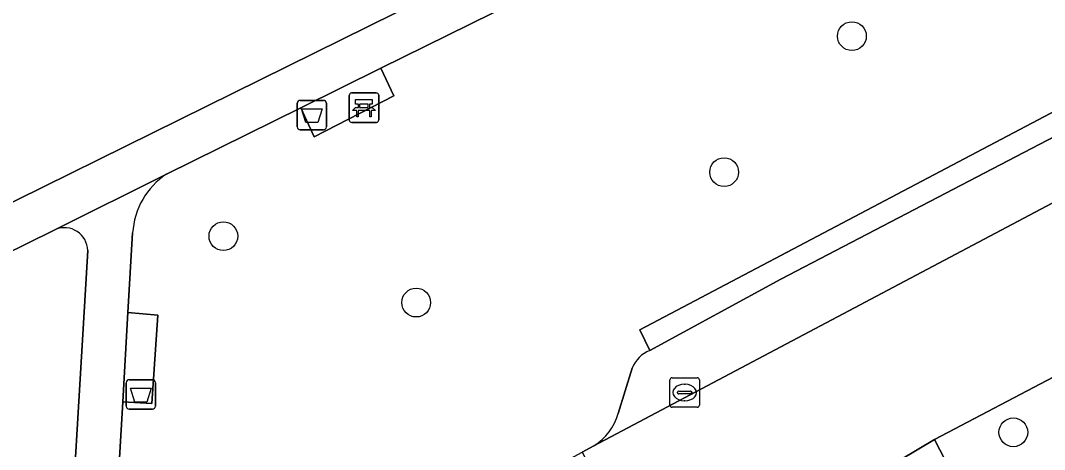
# Model space of a CAD drawing. Extents: x 157793 to 159380, y 380877 to 382313.
# Drawn here: x 158351.45 to 158386.26, y 381675.94 to 381690.52 of the extents above; entities that cross this region are included whole.
import ezdxf

# ---------------------------------------------------------------- set-up
doc = ezdxf.new("R2010")
doc.units = 0
for name, color, linetype in [('IMGEO_Afvalbak', 7, 'Continuous'), ('IMGEO_Bank', 7, 'Continuous'), ('IMGEO_Boom', 7, 'Continuous'), ('IMGEO_Groenvoorziening', 7, 'Continuous'), ('IMGEO_Kolk', 7, 'Continuous'), ('IMGEO_Parkeervlak_open', 7, 'Continuous'), ('IMGEO_Rijbaan_lokaal_open', 7, 'Continuous'), ('IMGEO_Voetpad_halfverhard', 7, 'Continuous'), ('IMGEO_Voetpad_open', 7, 'Continuous')]:
    doc.layers.add(name, color=color, linetype=linetype)

msp = doc.modelspace()

# ---------------------------------------------------------------- linework, layer by layer
at = {"layer": 'IMGEO_Afvalbak'}
for p, q in [((158360.96, 381687.804), (158361.75, 381687.804)), ((158361.75, 381687.804), (158360.96, 381687.804)), ((158360.86, 381686.904), (158360.86, 381687.704)), ((158360.86, 381687.704), (158360.86, 381686.904)), ((158361.85, 381687.704), (158361.85, 381686.904)), ((158361.85, 381686.904), (158361.85, 381687.704)), ((158361.75, 381686.804), (158360.96, 381686.804)), ((158360.96, 381686.804), (158361.75, 381686.804)), ((158355.045, 381677.414), (158355.045, 381678.214)), ((158355.045, 381678.214), (158355.045, 381677.414)), ((158355.145, 381678.314), (158355.935, 381678.314)), ((158355.935, 381678.314), (158355.145, 381678.314)), ((158356.035, 381678.214), (158356.035, 381677.414)), ((158356.035, 381677.414), (158356.035, 381678.214)), ((158355.935, 381677.314), (158355.145, 381677.314)), ((158355.145, 381677.314), (158355.935, 381677.314))]:
    msp.add_line(p, q, dxfattribs=at)
for points in [[(158361.003, 381687.518), (158361.707, 381687.518), (158361.558, 381687.048), (158361.152, 381687.048), (158361.003, 381687.518)], [(158355.188, 381678.028), (158355.892, 381678.028), (158355.743, 381677.558), (158355.337, 381677.558), (158355.188, 381678.028)]]:
    msp.add_lwpolyline(points, dxfattribs=at)
for centre, start, end in [((158360.96, 381687.704), 90, 180), ((158360.96, 381687.704), 90, 180), ((158361.75, 381687.704), 0, 90), ((158361.75, 381687.704), 360, 90), ((158360.96, 381686.904), 180, 270), ((158360.96, 381686.904), 180, 270), ((158361.75, 381686.904), 270, 0), ((158361.75, 381686.904), 270, 0), ((158355.145, 381678.214), 90, 180), ((158355.145, 381678.214), 90, 180), ((158355.935, 381678.214), 0, 90), ((158355.935, 381678.214), 360, 90), ((158355.145, 381677.414), 180, 270), ((158355.145, 381677.414), 180, 270), ((158355.935, 381677.414), 270, 0), ((158355.935, 381677.414), 270, 0)]:
    msp.add_arc(centre, 0.1, start, end, dxfattribs=at)
at = {"layer": 'IMGEO_Bank'}
for p, q in [((158362.628, 381687.131), (158362.628, 381687.972)), ((158362.628, 381687.972), (158362.628, 381687.131)), ((158362.703, 381688.056), (158363.544, 381688.056)), ((158363.544, 381688.056), (158362.703, 381688.056)), ((158363.628, 381687.981), (158363.628, 381687.14)), ((158363.628, 381687.14), (158363.628, 381687.981)), ((158363.325, 381687.454), (158362.932, 381687.454)), ((158362.937, 381687.562), (158362.937, 381687.668)), ((158362.981, 381687.668), (158362.981, 381687.562)), ((158363.269, 381687.674), (158362.987, 381687.674)), ((158362.987, 381687.556), (158363.269, 381687.556)), ((158363.275, 381687.562), (158363.275, 381687.668)), ((158363.319, 381687.668), (158363.319, 381687.562)), ((158363.553, 381687.056), (158362.712, 381687.056)), ((158362.712, 381687.056), (158363.553, 381687.056))]:
    msp.add_line(p, q, dxfattribs=at)
for points in [[(158362.931, 381687.674), (158362.845, 381687.674), (158362.845, 381687.835), (158363.408, 381687.835), (158363.408, 381687.674), (158363.325, 381687.674)], [(158362.875, 381687.454), (158362.733, 381687.454), (158362.845, 381687.556), (158362.931, 381687.556)], [(158362.925, 381687.447), (158362.925, 381687.24), (158362.882, 381687.24), (158362.882, 381687.447)], [(158363.325, 381687.556), (158363.408, 381687.556), (158363.52, 381687.454), (158363.381, 381687.454)], [(158363.375, 381687.447), (158363.375, 381687.24), (158363.331, 381687.24), (158363.331, 381687.447)]]:
    msp.add_lwpolyline(points, dxfattribs=at)
for centre, radius, start, end in [((158362.706, 381687.978), 0.0779, 92.4484, 184.2845), ((158362.706, 381687.978), 0.0779, 92.4484, 184.2845), ((158363.55, 381687.978), 0.0779, 2.4484, 94.2845), ((158363.55, 381687.978), 0.0779, 2.4484, 94.2845), ((158362.875, 381687.447), 0.00671, 2.8957, 87.1043), ((158362.932, 381687.447), 0.00671, 92.8957, 177.1043), ((158362.93, 381687.667), 0.00671, 2.8957, 87.1043), ((158362.93, 381687.563), 0.00671, 272.8957, 357.1043), ((158362.987, 381687.667), 0.00671, 92.8957, 177.1043), ((158362.987, 381687.563), 0.00671, 182.8957, 267.1043), ((158363.269, 381687.667), 0.00671, 2.8957, 87.1043), ((158363.269, 381687.563), 0.00671, 272.8957, 357.1043), ((158363.326, 381687.667), 0.00671, 92.8957, 177.1043), ((158363.326, 381687.563), 0.00671, 182.8957, 267.1043), ((158363.324, 381687.447), 0.00671, 2.8957, 87.1043), ((158363.381, 381687.447), 0.00671, 92.8957, 177.1043), ((158362.706, 381687.134), 0.0779, 182.4484, 274.2845), ((158362.706, 381687.134), 0.0779, 182.4484, 274.2845), ((158363.55, 381687.134), 0.0779, 272.4484, 4.2845), ((158363.55, 381687.134), 0.0779, 272.4484, 4.2845)]:
    msp.add_arc(centre, radius, start, end, dxfattribs=at)
at = {"layer": 'IMGEO_Boom'}
for centre in [(158379.716, 381689.986), (158375.373, 381685.367), (158358.349, 381683.189), (158364.904, 381680.935), (158385.203, 381676.53)]:
    msp.add_circle(centre, 0.489, dxfattribs=at)
at = {"layer": 'IMGEO_Groenvoorziening'}
for points in [[(158297.06, 381657.651), (158365.131, 381691.241), (158365.598, 381697.299), (158379.059, 381703.822), (158387.694, 381698.129), (158441.462, 381724.936)], [(158372.792, 381693.378), (158363.696, 381688.892), (158364.146, 381687.958), (158361.434, 381686.565), (158360.983, 381687.554), (158356.418, 381685.302)], [(158372.841, 381679.31), (158372.507, 381680.01), (158388.137, 381688.238)], [(158352.643, 381683.417), (158352.551, 381683.371), (158297.246, 381656.121), (158299.288, 381650.375), (158300.532, 381648.126), (158305.531, 381650.473), (158311.632, 381653.136), (158317.804, 381655.63), (158323.654, 381658.005), (158329.543, 381660.281), (158335.469, 381662.459), (158341.262, 381664.452)], [(158355.263, 381683.303), (158355.105, 381680.596), (158356.122, 381680.508), (158355.915, 381677.512), (158354.927, 381677.567), (158354.412, 381668.762), (158363.6, 381671.643)], [(158341.262, 381664.452), (158347.072, 381666.395), (158352.877, 381668.28), (158353.736, 381682.708)], [(158371.773, 381677.17), (158372.249, 381678.711)], [(158367.256, 381674.076), (158370.545, 381675.849), (158370.947, 381676.065)]]:
    msp.add_lwpolyline(points, dxfattribs=at)
for centre, radius, start, end in [((158357.835, 381683.15), 2.576, 123.3633, 176.599), ((158352.948, 381682.69), 0.788, 1.2912, 112.768), ((158373.224, 381678.339), 1.043, 111.5354, 159.1381), ((158369.899, 381677.709), 1.95, 302.5022, 343.9408)]:
    msp.add_arc(centre, radius, start, end, dxfattribs=at)
at = {"layer": 'IMGEO_Kolk'}
for p, q in [((158373.605, 381678.381), (158374.457, 381678.381)), ((158373.53, 381677.455), (158373.53, 381678.307)), ((158374.018, 381678.161), (158374.043, 381678.161)), ((158374.531, 381678.307), (158374.531, 381677.455)), ((158373.789, 381677.875), (158373.789, 381677.887)), ((158374.227, 381677.838), (158373.829, 381677.838)), ((158373.832, 381677.924), (158374.23, 381677.924)), ((158374.273, 381677.887), (158374.273, 381677.875)), ((158374.457, 381677.381), (158373.605, 381677.381)), ((158374.041, 381677.601), (158374.016, 381677.601))]:
    msp.add_line(p, q, dxfattribs=at)
for points in [[(158373.605, 381678.381), (158374.457, 381678.381)], [(158373.53, 381677.455), (158373.53, 381678.307)], [(158374.531, 381678.307), (158374.531, 381677.455)], [(158374.457, 381677.381), (158373.605, 381677.381)]]:
    msp.add_lwpolyline(points, dxfattribs=at)
for centre, radius, start, end in [((158373.607, 381678.305), 0.0765, 91.552, 178.448), ((158373.607, 381678.305), 0.0765, 91.552, 178.448), ((158374.455, 381678.305), 0.0765, 1.552, 88.448), ((158374.455, 381678.305), 0.0765, 1.552, 88.448), ((158373.829, 381677.884), 0.0403, 85.8775, 175.7526), ((158373.826, 381677.874), 0.0366, 178.938, 274.7102), ((158374.23, 381677.881), 0.043, 264.8664, 352.4533), ((158374.234, 381677.886), 0.0386, 1.7309, 96.639), ((158373.607, 381677.457), 0.0765, 181.552, 268.448), ((158373.607, 381677.457), 0.0765, 181.552, 268.448), ((158374.455, 381677.457), 0.0765, 271.552, 358.448), ((158374.455, 381677.457), 0.0765, 271.552, 358.448)]:
    msp.add_arc(centre, radius, start, end, dxfattribs=at)
for centre, major_axis, ratio, start_param, end_param in [((158374.017, 381677.881), (-0.387, 0.002), 0.722429, 4.712389, 7.853982), ((158374.042, 381677.881), (-0.39, 0.002), 0.717154, 1.570796, 4.712389)]:
    msp.add_ellipse(centre, major_axis=major_axis, ratio=ratio, start_param=start_param, end_param=end_param, dxfattribs=at)
at = {"layer": 'IMGEO_Parkeervlak_open'}
for points in [[(158370.947, 381676.065), (158389.221, 381685.735), (158404.358, 381693.376), (158403.547, 381693.478), (158402.001, 381694.022)], [(158388.492, 381687.566), (158377.294, 381681.733), (158372.841, 381679.31)], [(158372.249, 381678.711), (158371.773, 381677.17)]]:
    msp.add_lwpolyline(points, dxfattribs=at)
for centre, radius, start, end in [((158373.224, 381678.339), 1.043, 111.5354, 159.1381), ((158369.899, 381677.709), 1.95, 302.5022, 343.9408)]:
    msp.add_arc(centre, radius, start, end, dxfattribs=at)
at = {"layer": 'IMGEO_Rijbaan_lokaal_open'}
msp.add_lwpolyline([(158398.071, 381684.356), (158404.732, 381687.587), (158406.73, 381688.647), (158407.06, 381688.797), (158404.82, 381693.617), (158404.589, 381693.496), (158404.358, 381693.376), (158389.221, 381685.735), (158370.947, 381676.065), (158370.545, 381675.849), (158372.966, 381671.23), (158373.352, 381671.432), (158374.356, 381671.958), (158374.693, 381672.05), (158375.374, 381672.497), (158375.465, 381672.545), (158376.104, 381672.785), (158380.754, 381675.237), (158382.529, 381676.283), (158386.792, 381678.529), (158394.043, 381682.316)], close=True, dxfattribs=at)
at = {"layer": 'IMGEO_Voetpad_halfverhard'}
for points in [[(158372.532, 381694.893), (158365.131, 381691.241), (158297.06, 381657.651), (158296.309, 381657.28), (158293.579, 381655.933), (158287.207, 381652.789)], [(158288.097, 381651.613), (158297.246, 381656.121), (158352.551, 381683.371), (158352.643, 381683.417), (158356.418, 381685.302), (158360.983, 381687.554), (158363.696, 381688.892), (158372.792, 381693.378)], [(158356.418, 381685.302), (158352.643, 381683.417)], [(158354.927, 381677.567), (158355.105, 381680.596), (158355.263, 381683.303)], [(158353.736, 381682.708), (158352.877, 381668.28), (158352.898, 381668.287), (158354.412, 381668.762), (158354.927, 381677.567)]]:
    msp.add_lwpolyline(points, dxfattribs=at)
for centre, radius, start, end in [((158357.835, 381683.15), 2.576, 123.3633, 176.599), ((158352.948, 381682.69), 0.788, 1.2912, 112.768)]:
    msp.add_arc(centre, radius, start, end, dxfattribs=at)
at = {"layer": 'IMGEO_Voetpad_open'}
for points in [[(158360.983, 381687.554), (158361.434, 381686.565), (158364.146, 381687.958), (158363.696, 381688.892)], [(158354.927, 381677.567), (158355.915, 381677.512), (158356.122, 381680.508), (158355.105, 381680.596)], [(158382.529, 381676.283), (158380.754, 381675.237), (158376.104, 381672.785), (158375.465, 381672.545), (158376.022, 381671.483), (158383.076, 381675.214)]]:
    msp.add_lwpolyline(points, close=True, dxfattribs=at)
for points in [[(158388.137, 381688.238), (158372.507, 381680.01), (158372.841, 381679.31), (158377.294, 381681.733), (158388.492, 381687.566)], [(158386.792, 381678.529), (158382.529, 381676.283), (158383.076, 381675.214), (158376.022, 381671.483), (158375.465, 381672.545), (158375.374, 381672.497), (158374.693, 381672.05), (158374.356, 381671.958), (158373.352, 381671.432), (158372.966, 381671.23), (158374.2, 381668.872), (158376.681, 381670.245), (158376.727, 381670.179), (158376.923, 381670.271), (158377.122, 381669.871), (158378.062, 381670.141), (158380.765, 381671.496), (158383.471, 381672.852), (158383.089, 381673.64), (158388.981, 381676.757)]]:
    msp.add_lwpolyline(points, dxfattribs=at)

doc.saveas('drawing.dxf')
